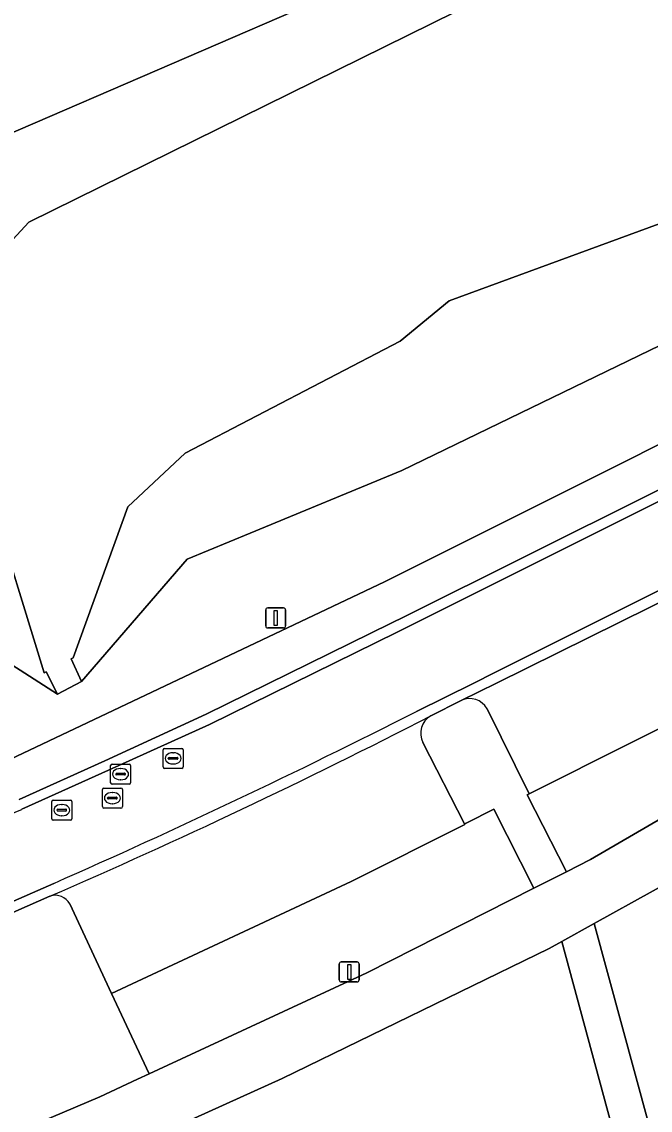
# Model space of a CAD drawing. Extents: x 162879 to 165540, y 384011 to 385181.
# Drawn here: x 163374.6 to 163405.9, y 384370.1 to 384424.3 of the extents above; entities that cross this region are included whole.
import ezdxf

# ---------------------------------------------------------------- set-up
doc = ezdxf.new("R2010")
doc.units = 0
for name, color, linetype in [('IMGEO_Grasland_agrarisch', 7, 'Continuous'), ('IMGEO_Groenvoorziening', 7, 'Continuous'), ('IMGEO_Lichtmast', 7, 'Continuous'), ('IMGEO_Loofbos', 7, 'Continuous'), ('IMGEO_Meer_plas_ven_vijver', 7, 'Continuous'), ('IMGEO_Oever', 7, 'Continuous'), ('IMGEO_Parkeervlak_open', 7, 'Continuous'), ('IMGEO_Rijbaan_lokaal_gesloten', 7, 'Continuous'), ('IMGEO_Rijbaan_lokaal_open', 7, 'Continuous'), ('IMGEO_Rioolput', 7, 'Continuous'), ('IMGEO_Voetpad_open', 7, 'Continuous')]:
    doc.layers.add(name, color=color, linetype=linetype)

msp = doc.modelspace()

# ---------------------------------------------------------------- linework, layer by layer
at = {"layer": 'IMGEO_Grasland_agrarisch'}
for points in [[(163373.685, 384418.597), (163390.458, 384425.86), (163397.489, 384430.824), (163398.821, 384432.663), (163399.051, 384436.616), (163397.948, 384440.753)], [(163373.344, 384387.242), (163392.671, 384396.393), (163404.998, 384402.561), (163430.054, 384415.32), (163455.223, 384428.073)], [(163434.64, 384427.147), (163431.791, 384422.504), (163426.093, 384418.689), (163414.696, 384412.208), (163407.482, 384408.714), (163393.529, 384401.958), (163385.976, 384398.831), (163382.825, 384397.527), (163377.571, 384391.429), (163376.372, 384390.807), (163372.445, 384393.316)]]:
    msp.add_lwpolyline(points, dxfattribs=at)
at = {"layer": 'IMGEO_Groenvoorziening'}
for points in [[(163434.759, 384401.832), (163440.643, 384405.264), (163440.732, 384405.317), (163437.546, 384411.196), (163435.219, 384410.006), (163437.817, 384405.06), (163410.112, 384390.976), (163399.869, 384385.833), (163399.777, 384385.786), (163401.73, 384381.953), (163402.925, 384382.559), (163415.788, 384390.039)], [(163391.789, 384376.91), (163400.103, 384381.128), (163398.113, 384385.079), (163396.772, 384384.395), (163396.657, 384384.337), (163396.676, 384384.3), (163391.009, 384381.474), (163379.053, 384375.891), (163380.931, 384371.875)]]:
    msp.add_lwpolyline(points, close=True, dxfattribs=at)
at = {"layer": 'IMGEO_Lichtmast'}
for p, q in [((163386.745, 384394.204), (163386.745, 384395.004)), ((163386.745, 384395.004), (163386.745, 384394.204)), ((163386.845, 384395.104), (163387.635, 384395.104)), ((163387.635, 384395.104), (163386.845, 384395.104)), ((163387.735, 384395.004), (163387.735, 384394.204)), ((163387.735, 384394.204), (163387.735, 384395.004)), ((163387.635, 384394.104), (163386.845, 384394.104)), ((163386.845, 384394.104), (163387.635, 384394.104)), ((163390.41, 384376.557), (163390.41, 384377.357)), ((163390.41, 384377.357), (163390.41, 384376.557)), ((163390.51, 384377.457), (163391.3, 384377.457)), ((163391.3, 384377.457), (163390.51, 384377.457)), ((163391.4, 384377.357), (163391.4, 384376.557)), ((163391.4, 384376.557), (163391.4, 384377.357)), ((163391.3, 384376.457), (163390.51, 384376.457)), ((163390.51, 384376.457), (163391.3, 384376.457))]:
    msp.add_line(p, q, dxfattribs=at)
for points in [[(163387.165, 384394.979), (163387.315, 384394.979), (163387.315, 384394.229), (163387.165, 384394.229), (163387.165, 384394.979)], [(163390.83, 384377.332), (163390.98, 384377.332), (163390.98, 384376.582), (163390.83, 384376.582), (163390.83, 384377.332)]]:
    msp.add_lwpolyline(points, dxfattribs=at)
for centre, start, end in [((163386.845, 384395.004), 90, 180), ((163386.845, 384395.004), 90, 180), ((163387.635, 384395.004), 0, 90), ((163387.635, 384395.004), 360, 90), ((163386.845, 384394.204), 180, 270), ((163386.845, 384394.204), 180, 270), ((163387.635, 384394.204), 270, 0), ((163387.635, 384394.204), 270, 0), ((163390.51, 384377.357), 90, 180), ((163390.51, 384377.357), 90, 180), ((163391.3, 384377.357), 0, 90), ((163391.3, 384377.357), 360, 90), ((163390.51, 384376.557), 180, 270), ((163390.51, 384376.557), 180, 270), ((163391.3, 384376.557), 270, 0), ((163391.3, 384376.557), 270, 0)]:
    msp.add_arc(centre, 0.1, start, end, dxfattribs=at)
at = {"layer": 'IMGEO_Loofbos'}
msp.add_lwpolyline([(163431.11, 384379.435), (163436.679, 384382.204), (163448.933, 384389.034), (163448.876, 384389.139), (163449.105, 384389.273), (163449.263, 384389.349), (163442.041, 384402.685), (163411.931, 384384.253), (163403.114, 384379.365), (163406.542, 384366.796)], close=True, dxfattribs=at)
for points in [[(163376.014, 384380.738), (163375.983, 384380.728), (163367.044, 384376.794), (163358.887, 384373.244), (163351.779, 384370.306), (163349.503, 384369.395), (163353.047, 384360.203), (163354.391, 384360.69), (163361.047, 384363.344), (163378.478, 384370.737)], [(163378.478, 384370.737), (163380.358, 384371.609), (163380.931, 384371.875), (163379.053, 384375.891), (163376.982, 384380.355)], [(163324.816, 384330.425), (163336.285, 384333.526), (163338.693, 384334.444), (163384.605, 384357.016), (163384.336, 384358.174), (163387.137, 384359.464), (163387.656, 384357.081), (163404.885, 384365.944), (163401.499, 384378.47), (163400.878, 384378.126), (163387.559, 384371.642), (163381.796, 384369.032), (163373.429, 384365.243), (163357.731, 384358.732), (163348.947, 384355.47), (163318.329, 384345.553), (163322.974, 384328.453), (163324.522, 384328.888), (163324.343, 384329.532)]]:
    msp.add_lwpolyline(points, dxfattribs=at)
msp.add_arc((163376.265, 384379.956), 0.821, 29.0545, 107.7719, dxfattribs=at)
at = {"layer": 'IMGEO_Meer_plas_ven_vijver'}
for points in [[(163400.928, 384427.146), (163374.941, 384414.33), (163370.593, 384409.618)], [(163372.906, 384400.903), (163375.7, 384391.868), (163375.807, 384391.922), (163376.372, 384390.807), (163377.571, 384391.429), (163377.047, 384392.564), (163377.156, 384392.615), (163379.868, 384400.144), (163382.737, 384402.812), (163393.452, 384408.404), (163395.885, 384410.398), (163409.847, 384415.517), (163423.24, 384425.652)]]:
    msp.add_lwpolyline(points, dxfattribs=at)
at = {"layer": 'IMGEO_Oever'}
for points in [[(163370.593, 384409.618), (163374.941, 384414.33), (163400.928, 384427.146)], [(163423.24, 384425.652), (163409.847, 384415.517), (163395.885, 384410.398), (163393.452, 384408.404), (163382.737, 384402.812), (163379.868, 384400.144), (163377.156, 384392.615), (163377.047, 384392.564), (163377.571, 384391.429), (163382.825, 384397.527), (163385.976, 384398.831), (163393.529, 384401.958), (163407.482, 384408.714), (163414.696, 384412.208), (163426.093, 384418.689), (163431.791, 384422.504), (163434.64, 384427.147)], [(163390.458, 384425.86), (163373.685, 384418.597)], [(163372.445, 384393.316), (163376.372, 384390.807), (163375.807, 384391.922), (163375.7, 384391.868), (163372.906, 384400.903)]]:
    msp.add_lwpolyline(points, dxfattribs=at)
at = {"layer": 'IMGEO_Parkeervlak_open'}
for points in [[(163435.219, 384410.006), (163407.444, 384395.905), (163398.254, 384391.345), (163396.481, 384390.495)], [(163397.784, 384390.073), (163399.869, 384385.833), (163410.112, 384390.976), (163437.817, 384405.06), (163435.219, 384410.006)], [(163396.676, 384384.3), (163396.657, 384384.337), (163394.576, 384388.392)], [(163376.982, 384380.355), (163379.053, 384375.891), (163391.009, 384381.474), (163396.676, 384384.3)], [(163375.983, 384380.728), (163376.014, 384380.738)]]:
    msp.add_lwpolyline(points, dxfattribs=at)
for centre, radius, start, end in [((163396.9, 384389.565), 1.02, 29.8641, 114.2449), ((163249.629, 384672.137), 317.623, 293.44136, 297.23283), ((163395.463, 384388.85), 0.998, 119.2087, 207.29), ((163376.265, 384379.956), 0.821, 29.0545, 107.7719)]:
    msp.add_arc(centre, radius, start, end, dxfattribs=at)
at = {"layer": 'IMGEO_Rijbaan_lokaal_gesloten'}
for points in [[(163397.114, 384391.355), (163398.126, 384391.858), (163407.231, 384396.416), (163434.919, 384410.458), (163456.941, 384421.625), (163471.637, 384429.105), (163469.815, 384432.669), (163456.857, 384426.067), (163431.169, 384413.017), (163406.159, 384400.323), (163393.861, 384394.17), (163393.3, 384393.895), (163383.947, 384389.295), (163378.916, 384387.009), (163374.588, 384385.063)], [(163394.252, 384389.942), (163397.114, 384391.355)], [(163365.255, 384380.906), (163366.798, 384377.266), (163376.183, 384381.374)]]:
    msp.add_lwpolyline(points, dxfattribs=at)
for centre, radius, start, end in [((163233.642, 384705.314), 353.914, 293.75055, 296.98841), ((163109.144, 384968.464), 640.951, 293.55195, 294.46527)]:
    msp.add_arc(centre, radius, start, end, dxfattribs=at)
at = {"layer": 'IMGEO_Rijbaan_lokaal_open'}
for points in [[(163533.668, 384464.152), (163515.41, 384456.098), (163511.932, 384454.514), (163507.288, 384452.236), (163456.623, 384426.527), (163430.977, 384413.496), (163405.971, 384400.807), (163393.638, 384394.656), (163392.994, 384394.338), (163383.773, 384389.801), (163378.726, 384387.475), (163374.457, 384385.551)], [(163531.817, 384458.483), (163524.256, 384455.154), (163514.586, 384450.8), (163513.298, 384450.16), (163511.575, 384449.345), (163501.027, 384444.029), (163479.615, 384433.165), (163479.375, 384433.043), (163471.637, 384429.105), (163456.941, 384421.625), (163434.919, 384410.458), (163407.231, 384396.416), (163398.126, 384391.858), (163397.114, 384391.355), (163394.252, 384389.942)], [(163394.976, 384389.721), (163396.481, 384390.495), (163398.254, 384391.345), (163407.444, 384395.905), (163435.219, 384410.006), (163437.546, 384411.196), (163439.174, 384412.039), (163439.373, 384412.14), (163450.384, 384417.731), (163450.879, 384417.982), (163457.107, 384421.146), (163462.473, 384423.873), (163479.686, 384432.623), (163501.208, 384443.552), (163511.836, 384448.897), (163513.512, 384449.702), (163514.861, 384450.369), (163524.505, 384454.716), (163532.023, 384458.022)], [(163374.588, 384385.063), (163378.916, 384387.009), (163383.947, 384389.295), (163393.3, 384393.895), (163393.861, 384394.17), (163406.159, 384400.323), (163431.169, 384413.017)], [(163376.183, 384381.374), (163366.798, 384377.266), (163358.665, 384373.695), (163351.629, 384370.792), (163344.917, 384368.1), (163330.815, 384362.53), (163318.749, 384357.883), (163307.748, 384353.908)], [(163307.915, 384353.44), (163308.553, 384353.668), (163317.119, 384356.725), (163318.987, 384357.425), (163331.002, 384362.066), (163345.1, 384367.631), (163349.503, 384369.395), (163351.779, 384370.306), (163358.887, 384373.244), (163367.044, 384376.794), (163375.983, 384380.728)]]:
    msp.add_lwpolyline(points, dxfattribs=at)
for centre, radius, start, end in [((163249.629, 384672.137), 317.623, 293.44136, 297.23283), ((163233.642, 384705.314), 353.914, 293.75055, 296.98841), ((163109.144, 384968.464), 640.951, 293.55195, 294.46527)]:
    msp.add_arc(centre, radius, start, end, dxfattribs=at)
at = {"layer": 'IMGEO_Rioolput'}
for p, q in [((163381.63, 384387.176), (163381.63, 384388.028)), ((163381.705, 384388.102), (163382.557, 384388.102)), ((163382.118, 384387.882), (163382.143, 384387.882)), ((163382.631, 384388.028), (163382.631, 384387.176)), ((163379.088, 384387.317), (163379.94, 384387.317)), ((163381.889, 384387.596), (163381.889, 384387.608)), ((163382.327, 384387.559), (163381.929, 384387.559)), ((163381.932, 384387.645), (163382.33, 384387.645)), ((163382.141, 384387.322), (163382.116, 384387.322)), ((163382.373, 384387.608), (163382.373, 384387.596)), ((163379.013, 384386.391), (163379.013, 384387.243)), ((163379.272, 384386.811), (163379.272, 384386.823)), ((163379.71, 384386.774), (163379.312, 384386.774)), ((163379.315, 384386.86), (163379.713, 384386.86)), ((163379.501, 384387.097), (163379.526, 384387.097)), ((163379.756, 384386.823), (163379.756, 384386.811)), ((163380.014, 384387.243), (163380.014, 384386.391)), ((163382.557, 384387.102), (163381.705, 384387.102)), ((163379.94, 384386.317), (163379.088, 384386.317)), ((163379.524, 384386.537), (163379.499, 384386.537)), ((163378.604, 384385.196), (163378.604, 384386.048)), ((163378.679, 384386.122), (163379.531, 384386.122)), ((163378.906, 384385.665), (163379.304, 384385.665)), ((163379.092, 384385.902), (163379.117, 384385.902)), ((163379.605, 384386.048), (163379.605, 384385.196)), ((163376.082, 384384.596), (163376.082, 384385.448)), ((163376.157, 384385.522), (163377.009, 384385.522)), ((163376.57, 384385.302), (163376.595, 384385.302)), ((163377.083, 384385.448), (163377.083, 384384.596)), ((163379.531, 384385.122), (163378.679, 384385.122)), ((163378.863, 384385.616), (163378.863, 384385.628)), ((163379.301, 384385.579), (163378.903, 384385.579)), ((163379.115, 384385.342), (163379.09, 384385.342)), ((163379.347, 384385.628), (163379.347, 384385.616)), ((163376.341, 384385.016), (163376.341, 384385.028)), ((163376.779, 384384.979), (163376.381, 384384.979)), ((163376.384, 384385.065), (163376.782, 384385.065)), ((163376.593, 384384.742), (163376.568, 384384.742)), ((163376.825, 384385.028), (163376.825, 384385.016)), ((163377.009, 384384.522), (163376.157, 384384.522))]:
    msp.add_line(p, q, dxfattribs=at)
for points in [[(163381.63, 384387.176), (163381.63, 384388.028)], [(163381.705, 384388.102), (163382.557, 384388.102)], [(163382.631, 384388.028), (163382.631, 384387.176)], [(163379.088, 384387.317), (163379.94, 384387.317)], [(163379.013, 384386.391), (163379.013, 384387.243)], [(163380.014, 384387.243), (163380.014, 384386.391)], [(163382.557, 384387.102), (163381.705, 384387.102)], [(163379.94, 384386.317), (163379.088, 384386.317)], [(163378.604, 384385.196), (163378.604, 384386.048)], [(163378.679, 384386.122), (163379.531, 384386.122)], [(163379.605, 384386.048), (163379.605, 384385.196)], [(163376.082, 384384.596), (163376.082, 384385.448)], [(163376.157, 384385.522), (163377.009, 384385.522)], [(163377.083, 384385.448), (163377.083, 384384.596)], [(163379.531, 384385.122), (163378.679, 384385.122)], [(163377.009, 384384.522), (163376.157, 384384.522)]]:
    msp.add_lwpolyline(points, dxfattribs=at)
for centre, radius, start, end in [((163381.707, 384388.026), 0.0765, 91.552, 178.448), ((163381.707, 384388.026), 0.0765, 91.552, 178.448), ((163382.555, 384388.026), 0.0765, 1.552, 88.448), ((163382.555, 384388.026), 0.0765, 1.552, 88.448), ((163379.09, 384387.241), 0.0765, 91.552, 178.448), ((163379.09, 384387.241), 0.0765, 91.552, 178.448), ((163379.938, 384387.241), 0.0765, 1.552, 88.448), ((163379.938, 384387.241), 0.0765, 1.552, 88.448), ((163381.929, 384387.605), 0.0403, 85.8775, 175.7526), ((163381.926, 384387.595), 0.0366, 178.938, 274.7102), ((163382.33, 384387.602), 0.043, 264.8664, 352.4533), ((163382.334, 384387.607), 0.0386, 1.7309, 96.639), ((163379.312, 384386.82), 0.0403, 85.8775, 175.7526), ((163379.309, 384386.81), 0.0366, 178.938, 274.7102), ((163379.713, 384386.817), 0.043, 264.8664, 352.4533), ((163379.717, 384386.822), 0.0386, 1.7309, 96.639), ((163381.707, 384387.178), 0.0765, 181.552, 268.448), ((163381.707, 384387.178), 0.0765, 181.552, 268.448), ((163382.555, 384387.178), 0.0765, 271.552, 358.448), ((163382.555, 384387.178), 0.0765, 271.552, 358.448), ((163379.09, 384386.393), 0.0765, 181.552, 268.448), ((163379.09, 384386.393), 0.0765, 181.552, 268.448), ((163379.938, 384386.393), 0.0765, 271.552, 358.448), ((163379.938, 384386.393), 0.0765, 271.552, 358.448), ((163378.681, 384386.046), 0.0765, 91.552, 178.448), ((163378.681, 384386.046), 0.0765, 91.552, 178.448), ((163378.903, 384385.625), 0.0403, 85.8775, 175.7526), ((163379.308, 384385.627), 0.0386, 1.7309, 96.639), ((163379.529, 384386.046), 0.0765, 1.552, 88.448), ((163379.529, 384386.046), 0.0765, 1.552, 88.448), ((163376.159, 384385.446), 0.0765, 91.552, 178.448), ((163376.159, 384385.446), 0.0765, 91.552, 178.448), ((163377.007, 384385.446), 0.0765, 1.552, 88.448), ((163377.007, 384385.446), 0.0765, 1.552, 88.448), ((163378.681, 384385.198), 0.0765, 181.552, 268.448), ((163378.681, 384385.198), 0.0765, 181.552, 268.448), ((163378.9, 384385.615), 0.0366, 178.938, 274.7102), ((163379.304, 384385.622), 0.043, 264.8664, 352.4533), ((163379.529, 384385.198), 0.0765, 271.552, 358.448), ((163379.529, 384385.198), 0.0765, 271.552, 358.448), ((163376.159, 384384.598), 0.0765, 181.552, 268.448), ((163376.159, 384384.598), 0.0765, 181.552, 268.448), ((163376.381, 384385.025), 0.0403, 85.8775, 175.7526), ((163376.378, 384385.015), 0.0366, 178.938, 274.7102), ((163376.782, 384385.022), 0.043, 264.8664, 352.4533), ((163376.786, 384385.027), 0.0386, 1.7309, 96.639), ((163377.007, 384384.598), 0.0765, 271.552, 358.448), ((163377.007, 384384.598), 0.0765, 271.552, 358.448)]:
    msp.add_arc(centre, radius, start, end, dxfattribs=at)
for centre, major_axis, ratio, start_param, end_param in [((163382.117, 384387.602), (-0.387, 0.002), 0.722429, 4.712389, 7.853982), ((163382.142, 384387.602), (-0.39, 0.002), 0.717154, 1.570796, 4.712389), ((163379.5, 384386.817), (-0.387, 0.002), 0.722429, 4.712389, 7.853982), ((163379.525, 384386.817), (-0.39, 0.002), 0.717154, 1.570796, 4.712389), ((163379.091, 384385.622), (-0.387, 0.002), 0.722429, 4.712389, 7.853982), ((163379.116, 384385.622), (-0.39, 0.002), 0.717154, 1.570796, 4.712389), ((163376.569, 384385.022), (-0.387, 0.002), 0.722429, 4.712389, 7.853982), ((163376.594, 384385.022), (-0.39, 0.002), 0.717154, 1.570796, 4.712389)]:
    msp.add_ellipse(centre, major_axis=major_axis, ratio=ratio, start_param=start_param, end_param=end_param, dxfattribs=at)
at = {"layer": 'IMGEO_Voetpad_open'}
for points in [[(163538.679, 384466.281), (163537.834, 384468.229), (163524.589, 384462.42), (163519.897, 384460.317), (163514.547, 384458.003), (163510.842, 384456.216), (163506.36, 384454.019), (163455.744, 384428.337), (163455.223, 384428.073), (163430.054, 384415.32), (163404.998, 384402.561), (163392.671, 384396.393), (163373.344, 384387.242)], [(163374.457, 384385.551), (163378.726, 384387.475), (163383.773, 384389.801), (163392.994, 384394.338), (163393.638, 384394.656), (163405.971, 384400.807), (163430.977, 384413.496), (163456.623, 384426.527), (163507.288, 384452.236), (163511.932, 384454.514), (163515.41, 384456.098), (163533.668, 384464.152)], [(163440.643, 384405.264), (163434.759, 384401.832), (163415.788, 384390.039), (163402.925, 384382.559), (163401.73, 384381.953), (163400.103, 384381.128), (163391.789, 384376.91), (163380.931, 384371.875), (163380.358, 384371.609), (163378.478, 384370.737), (163361.047, 384363.344)], [(163381.796, 384369.032), (163387.559, 384371.642), (163400.878, 384378.126), (163401.499, 384378.47), (163403.114, 384379.365), (163411.931, 384384.253), (163442.041, 384402.685)], [(163396.481, 384390.495), (163394.976, 384389.721)], [(163399.777, 384385.786), (163399.869, 384385.833), (163397.784, 384390.073)], [(163394.576, 384388.392), (163396.657, 384384.337), (163396.772, 384384.395), (163398.113, 384385.079), (163400.103, 384381.128), (163401.73, 384381.953), (163399.777, 384385.786)]]:
    msp.add_lwpolyline(points, dxfattribs=at)
msp.add_lwpolyline([(163406.542, 384366.796), (163403.114, 384379.365), (163401.499, 384378.47), (163404.885, 384365.944)], close=True, dxfattribs=at)
for centre, radius, start, end in [((163396.9, 384389.565), 1.02, 29.8641, 114.2449), ((163395.463, 384388.85), 0.998, 119.2087, 207.29)]:
    msp.add_arc(centre, radius, start, end, dxfattribs=at)

doc.saveas('drawing.dxf')
